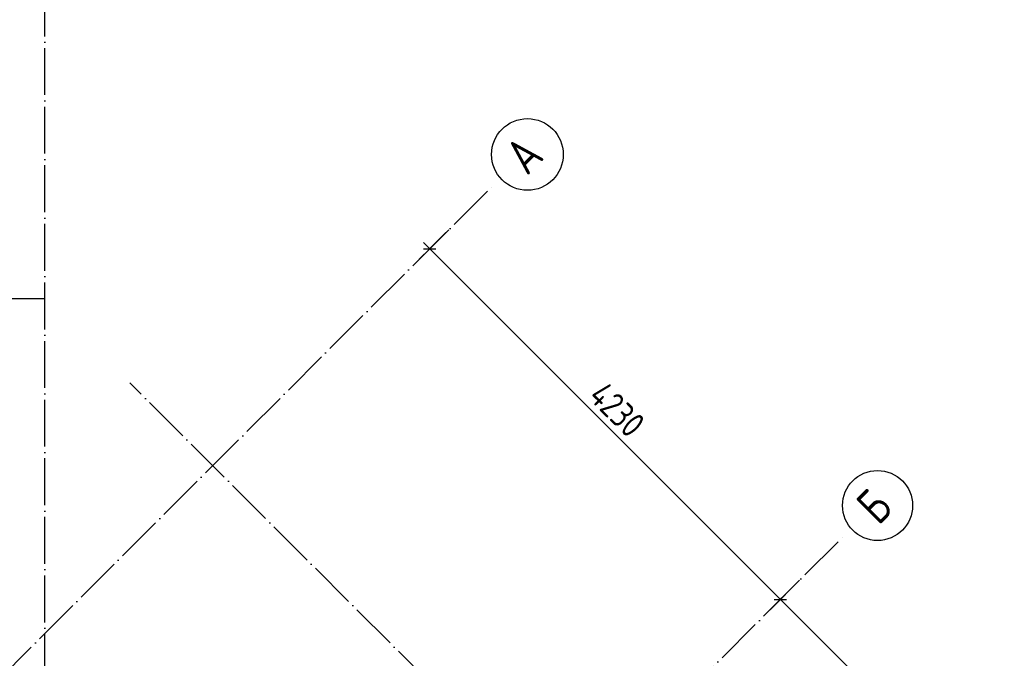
# Model space of a CAD drawing. Header units: millimetres. Extents: x -49773 to 2322955, y -3321 to 58485.
# Tile 537 of 580: x 2113873 to 2122270, y 26068 to 31518. Entities that reach past the tile are written whole.
import ezdxf

# ---------------------------------------------------------------- set-up
doc = ezdxf.new("R2010")
doc.units = ezdxf.units.MM
doc.linetypes.add('______11', pattern=[500, 400, -50, 0, -50])
doc.linetypes.add('______5', pattern=[1100, 800, -100, 100, -100])
doc.layers.add('Standard', color=7, linetype='Continuous', lineweight=25)
doc.layers.add('Осевая линия_ общее', color=7, linetype='______5', lineweight=13, true_color=0xa0a0a0)
doc.styles.add('GOST 2.304-81', font='txt')
doc.styles.add('ISOCPEUR', font='txt')

msp = doc.modelspace()

# ---------------------------------------------------------------- linework, layer by layer
at = {"layer": 'Standard', "color": 251, "linetype": 'Continuous', "lineweight": -3, "true_color": 0x656565, "transparency": 33554687}
for p, q in [((2117369.4, 29562.6), (2117532.4, 29725.6)), ((2117369.4, 29562.6), (2117457.8, 29651)), ((2117369.4, 29562.6), (2117281, 29474.2)), ((2120360.5, 26571.6), (2120448.9, 26659.9)), ((2120360.5, 26571.6), (2120272.1, 26483.2))]:
    msp.add_line(p, q, dxfattribs=at)
at = {"layer": 'Standard', "color": 7, "linetype": 'Continuous', "lineweight": -3, "transparency": 33554687}
for p, q in [((2117369.4, 29562.6), (2117316.4, 29615.7)), ((2117369.4, 29562.6), (2120360.5, 26571.6)), ((2120360.5, 26571.6), (2122269.7, 24662.4))]:
    msp.add_line(p, q, dxfattribs=at)
at = {"layer": 'Standard', "color": 7, "linetype": 'Continuous', "lineweight": 25, "transparency": 33554687}
for p, q in [((2117316.4, 29562.6), (2117422.5, 29562.6)), ((2120307.5, 26571.6), (2120413.5, 26571.6))]:
    msp.add_line(p, q, dxfattribs=at)
at = {"layer": 'Standard', "color": 251, "linetype": 'Continuous', "lineweight": -3, "true_color": 0x656565, "transparency": 33554687}
msp.add_lwpolyline([(2120360.5, 26571.6), (2120372.5, 26583.6), (2120372.5, 26583.6), (2120523.5, 26734.6)], dxfattribs=at)
at = {"layer": 'Осевая линия_ общее', "color": 253, "linetype": '______11', "lineweight": -3, "true_color": 0xa0a0a0, "transparency": 33554687}
for p, q in [((2114088.3, 12372.4), (2114088.3, 42959.4)), ((2108384.3, 20577.5), (2117902, 30095.2)), ((2105215.3, 29139.4), (2114088.3, 29139.4)), ((2121274.9, 21956.4), (2114811.9, 28419.3)), ((2111375.4, 17586.5), (2120893.1, 27104.1))]:
    msp.add_line(p, q, dxfattribs=at)
at = {"layer": 'Осевая линия_ общее', "color": 7, "linetype": 'Continuous', "lineweight": 25, "transparency": 33554687}
for centre, radius in [((2118202.7, 30368.3), 305.8), ((2121188.8, 27372.3), 298.8)]:
    msp.add_circle(centre, radius, dxfattribs=at)

# ---------------------------------------------------------------- texts
at = {"layer": 'Standard', "color": 7, "linetype": 'Continuous', "lineweight": 25, "transparency": 33554687, "insert": (2118712.4, 28290.5), "char_height": 220, "width": 657.058, "attachment_point": 7, "rotation": 315, "style": 'GOST 2.304-81'}
msp.add_mtext('4230', dxfattribs=at)
at = {"layer": 'Осевая линия_ общее', "color": 7, "linetype": 'Continuous', "lineweight": 25, "transparency": 33554687, "char_height": 300, "attachment_point": 7, "rotation": 45, "style": 'ISOCPEUR'}
for s, insert, width in [('\\W0.82;А', (2118199.6, 30180.6), 392.638), ('\\W0.80;Б', (2121196.3, 27195.2), 359.831)]:
    msp.add_mtext(s, dxfattribs=dict(at, insert=insert, width=width))

doc.saveas('drawing.dxf')
